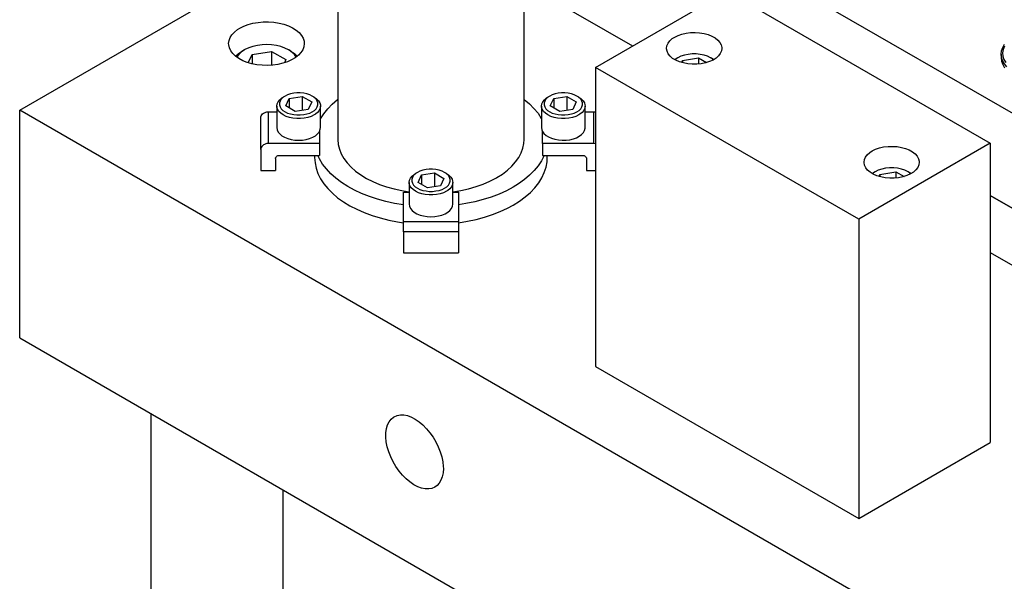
# Model space of a CAD drawing. Header units: inches. Extents: x 3 to 289, y 4 to 291.
# Tile 475 of 634: x 64 to 75, y 270 to 276. Entities that reach past the tile are written whole.
import ezdxf

# ---------------------------------------------------------------- set-up
doc = ezdxf.new("R2010")
doc.units = ezdxf.units.IN
doc.header["$LTSCALE"] = 0.5
doc.header["$MEASUREMENT"] = 0
doc.layers.add('STR_INS', color=8, linetype='Continuous')

msp = doc.modelspace()

# ---------------------------------------------------------------- linework, layer by layer
at = {"layer": 'STR_INS', "color": 132, "linetype": 'Continuous'}
for p, q in [((75.594, 274.847), (69.95, 278.106)), ((66.786, 275.941), (66.742, 275.926)), ((66.835, 275.951), (66.786, 275.941)), ((66.885, 275.958), (66.835, 275.951)), ((66.937, 275.96), (66.885, 275.958)), ((66.988, 275.957), (66.937, 275.96)), ((67.039, 275.95), (66.988, 275.957)), ((67.086, 275.938), (67.039, 275.95)), ((67.13, 275.923), (67.086, 275.938)), ((66.6, 275.835), (66.629, 275.862)), ((66.614, 275.827), (66.612, 275.825)), ((66.634, 275.855), (66.614, 275.827)), ((66.629, 275.862), (66.665, 275.886)), ((66.661, 275.88), (66.634, 275.855)), ((66.695, 275.903), (66.661, 275.88)), ((66.665, 275.886), (66.667, 275.887)), ((66.695, 275.903), (66.667, 275.887)), ((66.701, 275.907), (66.695, 275.903)), ((66.742, 275.926), (66.701, 275.907)), ((66.737, 275.764), (66.779, 275.854)), ((66.779, 275.854), (66.988, 275.887)), ((66.779, 275.854), (66.779, 275.753)), ((66.988, 275.887), (67.141, 275.798)), ((66.988, 275.887), (66.988, 275.738)), ((67.17, 275.903), (67.13, 275.923)), ((67.197, 275.887), (67.17, 275.903)), ((67.172, 275.902), (67.17, 275.903)), ((67.206, 275.879), (67.172, 275.902)), ((67.197, 275.887), (67.233, 275.863)), ((67.232, 275.853), (67.206, 275.879)), ((67.252, 275.825), (67.232, 275.853)), ((67.233, 275.863), (67.263, 275.837)), ((67.263, 275.837), (67.264, 275.835)), ((71.385, 275.834), (71.352, 275.817)), ((71.423, 275.846), (71.385, 275.834)), ((71.464, 275.855), (71.423, 275.846)), ((71.507, 275.859), (71.464, 275.855)), ((71.55, 275.859), (71.507, 275.859)), ((71.593, 275.855), (71.55, 275.859)), ((71.634, 275.846), (71.593, 275.855)), ((71.672, 275.834), (71.634, 275.846)), ((71.705, 275.817), (71.672, 275.834)), ((67.141, 275.798), (67.125, 275.764)), ((71.319, 275.798), (71.33, 275.805)), ((71.324, 275.798), (71.322, 275.796)), ((71.352, 275.817), (71.324, 275.798)), ((71.352, 275.817), (71.33, 275.805)), ((71.352, 275.817), (71.352, 275.817)), ((71.391, 275.768), (71.401, 275.789)), ((71.401, 275.789), (71.575, 275.816)), ((71.401, 275.789), (71.401, 275.765)), ((71.575, 275.816), (71.661, 275.766)), ((71.575, 275.816), (71.575, 275.75)), ((71.727, 275.805), (71.705, 275.817)), ((71.708, 275.816), (71.705, 275.817)), ((71.735, 275.796), (71.708, 275.816)), ((71.727, 275.805), (71.738, 275.798)), ((74.828, 275.817), (74.832, 275.781)), ((74.832, 275.781), (74.844, 275.745)), ((74.844, 275.745), (74.864, 275.71)), ((67.132, 275.406), (67.109, 275.39)), ((67.132, 275.406), (67.112, 275.395)), ((67.16, 275.419), (67.132, 275.406)), ((67.132, 275.406), (67.132, 275.406)), ((67.191, 275.43), (67.16, 275.419)), ((67.176, 275.381), (67.315, 275.402)), ((67.225, 275.437), (67.191, 275.43)), ((67.26, 275.441), (67.225, 275.437)), ((67.296, 275.441), (67.26, 275.441)), ((67.332, 275.437), (67.296, 275.441)), ((67.315, 275.402), (67.418, 275.343)), ((67.315, 275.402), (67.315, 275.253)), ((67.365, 275.43), (67.332, 275.437)), ((67.397, 275.419), (67.365, 275.43)), ((67.424, 275.406), (67.397, 275.419)), ((67.444, 275.395), (67.424, 275.406)), ((67.447, 275.39), (67.424, 275.406)), ((69.976, 275.406), (69.953, 275.39)), ((69.976, 275.406), (69.956, 275.395)), ((70.003, 275.419), (69.976, 275.406)), ((69.976, 275.406), (69.976, 275.406)), ((70.035, 275.43), (70.003, 275.419)), ((70.02, 275.381), (70.159, 275.402)), ((70.068, 275.437), (70.035, 275.43)), ((70.104, 275.441), (70.068, 275.437)), ((70.14, 275.441), (70.104, 275.441)), ((70.175, 275.437), (70.14, 275.441)), ((70.159, 275.402), (70.261, 275.343)), ((70.159, 275.402), (70.159, 275.253)), ((70.209, 275.43), (70.175, 275.437)), ((70.24, 275.419), (70.209, 275.43)), ((70.268, 275.406), (70.24, 275.419)), ((70.288, 275.395), (70.268, 275.406)), ((70.291, 275.39), (70.268, 275.406)), ((67.044, 275.299), (67.047, 275.323)), ((67.044, 275.299), (67.044, 275.067)), ((67.045, 275.287), (67.044, 275.299)), ((67.047, 275.323), (67.058, 275.345)), ((67.058, 275.345), (67.075, 275.367)), ((67.079, 275.353), (67.072, 275.332)), ((67.072, 275.332), (67.072, 275.311)), ((67.072, 275.311), (67.079, 275.291)), ((67.075, 275.367), (67.099, 275.386)), ((67.091, 275.372), (67.079, 275.353)), ((67.109, 275.39), (67.091, 275.372)), ((67.099, 275.386), (67.112, 275.395)), ((67.139, 275.3), (67.176, 275.381)), ((67.241, 275.241), (67.139, 275.3)), ((67.176, 275.381), (67.176, 275.279)), ((67.418, 275.343), (67.38, 275.263)), ((67.444, 275.395), (67.47, 275.377)), ((67.465, 275.372), (67.447, 275.39)), ((67.478, 275.353), (67.465, 275.372)), ((67.47, 275.377), (67.491, 275.356)), ((67.484, 275.332), (67.478, 275.353)), ((67.478, 275.291), (67.484, 275.311)), ((67.484, 275.311), (67.484, 275.332)), ((67.491, 275.356), (67.505, 275.334)), ((67.505, 275.334), (67.512, 275.311)), ((67.513, 275.299), (67.509, 275.276)), ((67.512, 275.311), (67.513, 275.299)), ((67.513, 275.067), (67.513, 275.299)), ((69.888, 275.299), (69.891, 275.323)), ((69.888, 275.299), (69.888, 275.067)), ((69.888, 275.287), (69.888, 275.299)), ((69.891, 275.323), (69.902, 275.345)), ((69.902, 275.345), (69.919, 275.367)), ((69.922, 275.353), (69.916, 275.332)), ((69.916, 275.332), (69.916, 275.311)), ((69.916, 275.311), (69.922, 275.291)), ((69.919, 275.367), (69.942, 275.386)), ((69.935, 275.372), (69.922, 275.353)), ((69.953, 275.39), (69.935, 275.372)), ((69.942, 275.386), (69.956, 275.395)), ((69.982, 275.3), (70.02, 275.381)), ((70.085, 275.241), (69.982, 275.3)), ((70.02, 275.381), (70.02, 275.279)), ((70.261, 275.343), (70.224, 275.263)), ((70.288, 275.395), (70.314, 275.377)), ((70.309, 275.372), (70.291, 275.39)), ((70.321, 275.353), (70.309, 275.372)), ((70.314, 275.377), (70.334, 275.356)), ((70.328, 275.332), (70.321, 275.353)), ((70.321, 275.291), (70.328, 275.311)), ((70.328, 275.311), (70.328, 275.332)), ((70.334, 275.356), (70.348, 275.334)), ((70.348, 275.334), (70.355, 275.311)), ((70.356, 275.299), (70.353, 275.276)), ((70.355, 275.311), (70.356, 275.299)), ((70.356, 275.067), (70.356, 275.299)), ((67.052, 275.264), (67.045, 275.287)), ((67.066, 275.242), (67.052, 275.264)), ((67.086, 275.221), (67.066, 275.242)), ((67.079, 275.291), (67.091, 275.271)), ((67.112, 275.203), (67.086, 275.221)), ((67.091, 275.271), (67.109, 275.253)), ((67.109, 275.253), (67.132, 275.237)), ((67.144, 275.188), (67.112, 275.203)), ((67.132, 275.237), (67.16, 275.224)), ((67.179, 275.176), (67.144, 275.188)), ((67.16, 275.224), (67.191, 275.214)), ((67.191, 275.214), (67.225, 275.207)), ((67.225, 275.207), (67.26, 275.203)), ((67.38, 275.263), (67.241, 275.241)), ((67.26, 275.203), (67.296, 275.203)), ((67.296, 275.203), (67.332, 275.207)), ((67.332, 275.207), (67.365, 275.214)), ((67.365, 275.214), (67.397, 275.224)), ((67.413, 275.188), (67.377, 275.176)), ((67.397, 275.224), (67.424, 275.237)), ((67.444, 275.203), (67.413, 275.188)), ((67.424, 275.237), (67.447, 275.253)), ((67.458, 275.212), (67.444, 275.203)), ((67.447, 275.253), (67.465, 275.271)), ((67.481, 275.231), (67.458, 275.212)), ((67.465, 275.271), (67.478, 275.291)), ((67.498, 275.253), (67.481, 275.231)), ((67.509, 275.276), (67.498, 275.253)), ((69.895, 275.264), (69.888, 275.287)), ((69.909, 275.242), (69.895, 275.264)), ((69.93, 275.221), (69.909, 275.242)), ((69.922, 275.291), (69.935, 275.271)), ((69.956, 275.203), (69.93, 275.221)), ((69.935, 275.271), (69.953, 275.253)), ((69.953, 275.253), (69.976, 275.237)), ((69.987, 275.188), (69.956, 275.203)), ((69.976, 275.237), (70.003, 275.224)), ((70.023, 275.176), (69.987, 275.188)), ((70.003, 275.224), (70.035, 275.214)), ((70.035, 275.214), (70.068, 275.207)), ((70.068, 275.207), (70.104, 275.203)), ((70.224, 275.263), (70.085, 275.241)), ((70.104, 275.203), (70.14, 275.203)), ((70.14, 275.203), (70.175, 275.207)), ((70.175, 275.207), (70.209, 275.214)), ((70.209, 275.214), (70.24, 275.224)), ((70.256, 275.188), (70.221, 275.176)), ((70.24, 275.224), (70.268, 275.237)), ((70.288, 275.203), (70.256, 275.188)), ((70.268, 275.237), (70.291, 275.253)), ((70.301, 275.212), (70.288, 275.203)), ((70.291, 275.253), (70.309, 275.271)), ((70.325, 275.231), (70.301, 275.212)), ((70.309, 275.271), (70.321, 275.291)), ((70.342, 275.253), (70.325, 275.231)), ((70.353, 275.276), (70.342, 275.253)), ((67.217, 275.168), (67.179, 275.176)), ((67.258, 275.164), (67.217, 275.168)), ((67.299, 275.164), (67.258, 275.164)), ((67.339, 275.168), (67.299, 275.164)), ((67.377, 275.176), (67.339, 275.168)), ((70.061, 275.168), (70.023, 275.176)), ((70.101, 275.164), (70.061, 275.168)), ((70.142, 275.164), (70.101, 275.164)), ((70.183, 275.168), (70.142, 275.164)), ((70.221, 275.176), (70.183, 275.168)), ((67.044, 275.067), (67.047, 275.043)), ((67.047, 275.043), (67.058, 275.02)), ((67.058, 275.02), (67.075, 274.999)), ((67.075, 274.999), (67.099, 274.98)), ((67.099, 274.98), (67.127, 274.963)), ((67.429, 274.963), (67.458, 274.98)), ((67.458, 274.98), (67.481, 274.999)), ((67.481, 274.999), (67.498, 275.02)), ((67.498, 275.02), (67.502, 275.026)), ((67.502, 275.026), (67.511, 275.049)), ((67.511, 275.049), (67.513, 275.067)), ((69.888, 275.067), (69.891, 275.043)), ((69.891, 275.043), (69.898, 275.026)), ((69.898, 275.026), (69.914, 275.004)), ((69.914, 275.004), (69.936, 274.984)), ((69.936, 274.984), (69.963, 274.967)), ((70.294, 274.975), (70.319, 274.994)), ((70.319, 274.994), (70.338, 275.015)), ((70.338, 275.015), (70.351, 275.037)), ((70.351, 275.037), (70.356, 275.06)), ((70.356, 275.06), (70.356, 275.067)), ((67.127, 274.963), (67.161, 274.949)), ((67.161, 274.949), (67.198, 274.939)), ((67.198, 274.939), (67.237, 274.933)), ((67.237, 274.933), (67.278, 274.931)), ((67.278, 274.931), (67.319, 274.933)), ((67.319, 274.933), (67.358, 274.939)), ((67.358, 274.939), (67.395, 274.949)), ((67.395, 274.949), (67.429, 274.963)), ((69.963, 274.967), (69.996, 274.953)), ((69.996, 274.953), (70.032, 274.942)), ((70.032, 274.942), (70.071, 274.935)), ((70.071, 274.935), (70.111, 274.931)), ((70.111, 274.931), (70.152, 274.932)), ((70.152, 274.932), (70.192, 274.937)), ((70.192, 274.937), (70.23, 274.946)), ((70.23, 274.946), (70.264, 274.959)), ((70.264, 274.959), (70.294, 274.975)), ((68.497, 274.546), (68.52, 274.565)), ((68.531, 274.569), (68.513, 274.551)), ((68.52, 274.565), (68.534, 274.574)), ((68.554, 274.585), (68.531, 274.569)), ((68.554, 274.585), (68.534, 274.574)), ((68.581, 274.599), (68.554, 274.585)), ((68.554, 274.585), (68.554, 274.585)), ((68.561, 274.479), (68.598, 274.56)), ((68.613, 274.609), (68.581, 274.599)), ((68.598, 274.56), (68.737, 274.581)), ((68.598, 274.56), (68.598, 274.458)), ((68.647, 274.616), (68.613, 274.609)), ((68.682, 274.62), (68.647, 274.616)), ((68.718, 274.62), (68.682, 274.62)), ((68.753, 274.616), (68.718, 274.62)), ((68.737, 274.581), (68.839, 274.522)), ((68.737, 274.581), (68.737, 274.432)), ((68.787, 274.609), (68.753, 274.616)), ((68.819, 274.599), (68.787, 274.609)), ((68.846, 274.585), (68.819, 274.599)), ((68.866, 274.574), (68.846, 274.585)), ((68.869, 274.569), (68.846, 274.585)), ((68.866, 274.574), (68.892, 274.556)), ((68.887, 274.551), (68.869, 274.569)), ((68.892, 274.556), (68.912, 274.535)), ((73.44, 274.573), (73.451, 274.58)), ((73.445, 274.573), (73.443, 274.572)), ((73.473, 274.593), (73.445, 274.573)), ((73.473, 274.593), (73.451, 274.58)), ((73.506, 274.609), (73.473, 274.593)), ((73.473, 274.593), (73.473, 274.593)), ((73.544, 274.621), (73.506, 274.609)), ((73.512, 274.543), (73.522, 274.564)), ((73.522, 274.564), (73.696, 274.591)), ((73.522, 274.564), (73.522, 274.54)), ((73.585, 274.63), (73.544, 274.621)), ((73.628, 274.634), (73.585, 274.63)), ((73.672, 274.634), (73.628, 274.634)), ((73.714, 274.63), (73.672, 274.634)), ((73.696, 274.591), (73.783, 274.541)), ((73.696, 274.591), (73.696, 274.525)), ((73.755, 274.621), (73.714, 274.63)), ((73.793, 274.609), (73.755, 274.621)), ((73.827, 274.593), (73.793, 274.609)), ((73.849, 274.58), (73.827, 274.593)), ((73.829, 274.591), (73.827, 274.593)), ((73.857, 274.572), (73.829, 274.591)), ((73.849, 274.58), (73.859, 274.573)), ((68.466, 274.478), (68.469, 274.502)), ((68.466, 274.478), (68.466, 274.246)), ((68.467, 274.466), (68.466, 274.478)), ((68.474, 274.443), (68.467, 274.466)), ((68.469, 274.502), (68.48, 274.524)), ((68.48, 274.524), (68.497, 274.546)), ((68.5, 274.532), (68.494, 274.511)), ((68.494, 274.511), (68.494, 274.49)), ((68.494, 274.49), (68.5, 274.47)), ((68.513, 274.551), (68.5, 274.532)), ((68.5, 274.47), (68.513, 274.45)), ((68.513, 274.45), (68.531, 274.432)), ((68.663, 274.42), (68.561, 274.479)), ((68.839, 274.522), (68.802, 274.442)), ((68.869, 274.432), (68.887, 274.45)), ((68.9, 274.532), (68.887, 274.551)), ((68.887, 274.45), (68.9, 274.47)), ((68.906, 274.511), (68.9, 274.532)), ((68.9, 274.47), (68.906, 274.49)), ((68.906, 274.49), (68.906, 274.511)), ((68.912, 274.535), (68.926, 274.513)), ((68.931, 274.455), (68.92, 274.432)), ((68.926, 274.513), (68.933, 274.49)), ((68.934, 274.478), (68.931, 274.455)), ((68.933, 274.49), (68.934, 274.478)), ((68.934, 274.246), (68.934, 274.478)), ((68.488, 274.421), (68.474, 274.443)), ((68.508, 274.401), (68.488, 274.421)), ((68.534, 274.383), (68.508, 274.401)), ((68.531, 274.432), (68.554, 274.416)), ((68.566, 274.367), (68.534, 274.383)), ((68.554, 274.416), (68.581, 274.403)), ((68.601, 274.356), (68.566, 274.367)), ((68.581, 274.403), (68.613, 274.393)), ((68.639, 274.347), (68.601, 274.356)), ((68.613, 274.393), (68.647, 274.386)), ((68.68, 274.343), (68.639, 274.347)), ((68.647, 274.386), (68.682, 274.382)), ((68.802, 274.442), (68.663, 274.42)), ((68.72, 274.343), (68.68, 274.343)), ((68.682, 274.382), (68.718, 274.382)), ((68.718, 274.382), (68.753, 274.386)), ((68.761, 274.347), (68.72, 274.343)), ((68.753, 274.386), (68.787, 274.393)), ((68.799, 274.356), (68.761, 274.347)), ((68.787, 274.393), (68.819, 274.403)), ((68.834, 274.367), (68.799, 274.356)), ((68.819, 274.403), (68.846, 274.416)), ((68.866, 274.383), (68.834, 274.367)), ((68.846, 274.416), (68.869, 274.432)), ((68.88, 274.391), (68.866, 274.383)), ((68.903, 274.411), (68.88, 274.391)), ((68.92, 274.432), (68.903, 274.411)), ((68.466, 274.246), (68.469, 274.222)), ((68.931, 274.222), (68.934, 274.246)), ((74.71, 274.337), (75.594, 273.827)), ((68.469, 274.222), (68.48, 274.199)), ((68.48, 274.199), (68.497, 274.178)), ((68.497, 274.178), (68.52, 274.159)), ((68.52, 274.159), (68.549, 274.142)), ((68.549, 274.142), (68.583, 274.128)), ((68.817, 274.128), (68.851, 274.142)), ((68.851, 274.142), (68.88, 274.159)), ((68.88, 274.159), (68.903, 274.178)), ((68.903, 274.178), (68.92, 274.199)), ((68.92, 274.199), (68.931, 274.222)), ((68.583, 274.128), (68.62, 274.119)), ((68.62, 274.119), (68.659, 274.112)), ((68.659, 274.112), (68.7, 274.11)), ((68.7, 274.11), (68.741, 274.112)), ((68.741, 274.112), (68.78, 274.119)), ((68.78, 274.119), (68.817, 274.128))]:
    msp.add_line(p, q, dxfattribs=at)
at = {"layer": 'STR_INS', "color": 136, "linetype": 'Continuous'}
for p, q in [((67.7, 277.502), (67.7, 274.938)), ((69.7, 274.938), (69.7, 277.502)), ((67.59, 275.27), (67.639, 275.32)), ((67.639, 275.32), (67.696, 275.368)), ((67.696, 275.368), (67.7, 275.371)), ((69.7, 275.371), (69.757, 275.323)), ((69.757, 275.323), (69.807, 275.273)), ((67.513, 275.163), (67.547, 275.217)), ((67.547, 275.217), (67.59, 275.27)), ((69.807, 275.273), (69.85, 275.221)), ((69.85, 275.221), (69.885, 275.167)), ((69.885, 275.167), (69.888, 275.163)), ((67.7, 274.938), (67.704, 274.886)), ((67.704, 274.886), (67.716, 274.835)), ((69.687, 274.846), (69.698, 274.898)), ((69.698, 274.898), (69.7, 274.938)), ((67.45, 274.768), (67.45, 274.745)), ((67.503, 274.73), (67.485, 274.768)), ((67.716, 274.835), (67.736, 274.785)), ((67.736, 274.785), (67.763, 274.736)), ((69.643, 274.746), (69.669, 274.796)), ((69.669, 274.796), (69.687, 274.846)), ((69.915, 274.768), (69.887, 274.712)), ((69.95, 274.745), (69.95, 274.768)), ((67.45, 274.745), (67.454, 274.688)), ((67.454, 274.688), (67.466, 274.63)), ((67.536, 274.676), (67.503, 274.73)), ((67.576, 274.623), (67.536, 274.676)), ((67.763, 274.736), (67.798, 274.688)), ((67.798, 274.688), (67.841, 274.643)), ((69.569, 274.653), (69.61, 274.699)), ((69.61, 274.699), (69.643, 274.746)), ((69.887, 274.712), (69.852, 274.658)), ((69.937, 274.641), (69.947, 274.698)), ((69.947, 274.698), (69.95, 274.745)), ((67.466, 274.63), (67.486, 274.574)), ((67.486, 274.574), (67.513, 274.518)), ((67.623, 274.572), (67.576, 274.623)), ((67.677, 274.523), (67.623, 274.572)), ((67.841, 274.643), (67.89, 274.6)), ((67.89, 274.6), (67.945, 274.559)), ((67.945, 274.559), (68.007, 274.522)), ((69.407, 274.53), (69.467, 274.568)), ((69.467, 274.568), (69.522, 274.609)), ((69.522, 274.609), (69.569, 274.653)), ((69.76, 274.556), (69.704, 274.508)), ((69.81, 274.606), (69.76, 274.556)), ((69.852, 274.658), (69.81, 274.606)), ((69.892, 274.528), (69.918, 274.584)), ((69.918, 274.584), (69.937, 274.641)), ((67.513, 274.518), (67.549, 274.464)), ((67.549, 274.464), (67.591, 274.412)), ((67.738, 274.477), (67.677, 274.523)), ((67.805, 274.434), (67.738, 274.477)), ((68.007, 274.522), (68.074, 274.488)), ((68.074, 274.488), (68.146, 274.457)), ((68.146, 274.457), (68.223, 274.431)), ((69.184, 274.433), (69.26, 274.46)), ((69.26, 274.46), (69.332, 274.49)), ((69.332, 274.49), (69.398, 274.525)), ((69.398, 274.525), (69.407, 274.53)), ((69.641, 274.463), (69.584, 274.428)), ((69.704, 274.508), (69.641, 274.463)), ((69.817, 274.421), (69.858, 274.474)), ((69.858, 274.474), (69.892, 274.528)), ((67.591, 274.412), (67.641, 274.362)), ((67.641, 274.362), (67.697, 274.314)), ((67.877, 274.395), (67.805, 274.434)), ((67.955, 274.359), (67.877, 274.395)), ((68.038, 274.326), (67.955, 274.359)), ((68.223, 274.431), (68.303, 274.408)), ((68.303, 274.408), (68.387, 274.39)), ((68.387, 274.39), (68.466, 274.377)), ((68.934, 274.377), (69.02, 274.391)), ((69.02, 274.391), (69.104, 274.41)), ((69.104, 274.41), (69.184, 274.433)), ((69.432, 274.353), (69.348, 274.321)), ((69.51, 274.389), (69.432, 274.353)), ((69.584, 274.428), (69.51, 274.389)), ((69.713, 274.323), (69.769, 274.371)), ((69.769, 274.371), (69.817, 274.421)), ((67.697, 274.314), (67.76, 274.269)), ((67.76, 274.269), (67.829, 274.228)), ((68.124, 274.297), (68.038, 274.326)), ((68.215, 274.273), (68.124, 274.297)), ((68.309, 274.253), (68.215, 274.273)), ((68.405, 274.237), (68.309, 274.253)), ((69.076, 274.25), (68.995, 274.237)), ((69.17, 274.269), (69.076, 274.25)), ((69.261, 274.293), (69.17, 274.269)), ((69.348, 274.321), (69.261, 274.293)), ((69.584, 274.235), (69.652, 274.277)), ((69.652, 274.277), (69.713, 274.323)), ((67.829, 274.228), (67.904, 274.189)), ((67.904, 274.189), (67.983, 274.154)), ((67.983, 274.154), (68.067, 274.123)), ((69.276, 274.105), (69.362, 274.133)), ((69.362, 274.133), (69.445, 274.166)), ((69.445, 274.166), (69.523, 274.202)), ((69.523, 274.202), (69.584, 274.235)), ((68.067, 274.123), (68.155, 274.096)), ((68.155, 274.096), (68.247, 274.073)), ((68.247, 274.073), (68.342, 274.054)), ((68.342, 274.054), (68.405, 274.044)), ((68.995, 274.044), (69.091, 274.06)), ((69.091, 274.06), (69.185, 274.08)), ((69.185, 274.08), (69.276, 274.105))]:
    msp.add_line(p, q, dxfattribs=at)
at = {"layer": 'STR_INS', "color": 254, "linetype": 'Continuous'}
for p, q in [((64.281, 275.256), (67.7, 277.23)), ((66.645, 276.136), (66.688, 276.157)), ((66.688, 276.157), (66.736, 276.175)), ((66.736, 276.175), (66.787, 276.189)), ((66.787, 276.189), (66.842, 276.199)), ((66.842, 276.199), (66.898, 276.204)), ((66.898, 276.204), (66.955, 276.204)), ((66.955, 276.204), (67.012, 276.2)), ((67.012, 276.2), (67.067, 276.191)), ((67.067, 276.191), (67.119, 276.178)), ((67.119, 276.178), (67.168, 276.161)), ((67.168, 276.161), (67.212, 276.14)), ((67.212, 276.14), (67.25, 276.116)), ((66.53, 276.003), (66.542, 276.035)), ((66.542, 276.035), (66.561, 276.066)), ((66.561, 276.066), (66.588, 276.095)), ((66.588, 276.095), (66.622, 276.121)), ((66.622, 276.121), (66.645, 276.136)), ((67.25, 276.116), (67.282, 276.089)), ((67.282, 276.089), (67.308, 276.059)), ((67.308, 276.059), (67.326, 276.028)), ((66.526, 275.97), (66.53, 276.003)), ((66.527, 275.957), (66.526, 275.97)), ((66.534, 275.925), (66.527, 275.957)), ((67.334, 275.937), (67.323, 275.905)), ((67.326, 276.028), (67.336, 275.996)), ((67.338, 275.97), (67.334, 275.937)), ((67.336, 275.996), (67.338, 275.97)), ((66.548, 275.893), (66.534, 275.925)), ((66.571, 275.863), (66.548, 275.893)), ((66.6, 275.835), (66.571, 275.863)), ((66.637, 275.809), (66.6, 275.835)), ((67.276, 275.845), (67.242, 275.819)), ((67.303, 275.874), (67.276, 275.845)), ((67.323, 275.905), (67.303, 275.874)), ((66.678, 275.787), (66.637, 275.809)), ((66.725, 275.768), (66.678, 275.787)), ((66.776, 275.753), (66.725, 275.768)), ((66.83, 275.743), (66.776, 275.753)), ((66.886, 275.737), (66.83, 275.743)), ((66.943, 275.736), (66.886, 275.737)), ((67, 275.739), (66.943, 275.736)), ((67.055, 275.746), (67, 275.739)), ((67.108, 275.759), (67.055, 275.746)), ((67.158, 275.775), (67.108, 275.759)), ((67.203, 275.795), (67.158, 275.775)), ((67.242, 275.819), (67.203, 275.795)), ((85.847, 262.804), (64.281, 275.256)), ((64.281, 272.806), (64.281, 275.256)), ((64.281, 272.806), (85.847, 260.355)), ((68.249, 271.906), (68.271, 271.934)), ((68.271, 271.934), (68.298, 271.956)), ((68.298, 271.956), (68.304, 271.96)), ((68.304, 271.96), (68.336, 271.974)), ((68.336, 271.974), (68.371, 271.98)), ((68.371, 271.98), (68.409, 271.979)), ((68.409, 271.979), (68.448, 271.971)), ((68.448, 271.971), (68.49, 271.956)), ((68.49, 271.956), (68.531, 271.934)), ((68.531, 271.934), (68.573, 271.905)), ((68.215, 271.787), (68.221, 271.832)), ((68.221, 271.832), (68.232, 271.871)), ((68.232, 271.871), (68.249, 271.906)), ((68.573, 271.905), (68.614, 271.871)), ((68.614, 271.871), (68.653, 271.831)), ((68.653, 271.831), (68.689, 271.787)), ((68.214, 271.739), (68.215, 271.787)), ((68.22, 271.688), (68.214, 271.739)), ((68.689, 271.787), (68.723, 271.739)), ((68.723, 271.739), (68.753, 271.688)), ((68.23, 271.636), (68.22, 271.688)), ((68.246, 271.582), (68.23, 271.636)), ((68.753, 271.688), (68.779, 271.635)), ((68.779, 271.635), (68.8, 271.581)), ((68.268, 271.528), (68.246, 271.582)), ((68.293, 271.475), (68.268, 271.528)), ((68.8, 271.581), (68.816, 271.527)), ((68.816, 271.527), (68.827, 271.474)), ((68.323, 271.424), (68.293, 271.475)), ((68.357, 271.376), (68.323, 271.424)), ((68.827, 271.474), (68.832, 271.423)), ((68.833, 271.403), (68.83, 271.356)), ((68.832, 271.423), (68.833, 271.403)), ((68.394, 271.332), (68.357, 271.376)), ((68.433, 271.292), (68.394, 271.332)), ((68.474, 271.258), (68.433, 271.292)), ((68.807, 271.276), (68.788, 271.244)), ((68.821, 271.314), (68.807, 271.276)), ((68.83, 271.356), (68.821, 271.314)), ((68.515, 271.229), (68.474, 271.258)), ((68.557, 271.207), (68.515, 271.229)), ((68.598, 271.192), (68.557, 271.207)), ((68.638, 271.183), (68.598, 271.192)), ((68.676, 271.183), (68.638, 271.183)), ((68.71, 271.189), (68.676, 271.183)), ((68.742, 271.203), (68.71, 271.189)), ((68.765, 271.219), (68.742, 271.203)), ((68.788, 271.244), (68.765, 271.219))]:
    msp.add_line(p, q, dxfattribs=at)
at = {"layer": 'STR_INS', "color": 9, "linetype": 'Continuous'}
for p, q in [((69.7, 276.617), (70.865, 275.945)), ((70.468, 275.715), (71.882, 276.532)), ((71.882, 276.532), (74.71, 274.899)), ((71.293, 276.024), (71.319, 276.041)), ((71.319, 276.041), (71.356, 276.059)), ((71.356, 276.059), (71.397, 276.073)), ((71.397, 276.073), (71.443, 276.084)), ((71.443, 276.084), (71.49, 276.089)), ((71.49, 276.089), (71.539, 276.091)), ((71.539, 276.091), (71.587, 276.087)), ((71.587, 276.087), (71.634, 276.08)), ((71.634, 276.08), (71.678, 276.068)), ((71.678, 276.068), (71.718, 276.051)), ((71.718, 276.051), (71.753, 276.032)), ((71.232, 275.919), (71.236, 275.947)), ((71.236, 275.947), (71.247, 275.975)), ((71.247, 275.975), (71.267, 276.001)), ((71.267, 276.001), (71.293, 276.024)), ((71.753, 276.032), (71.782, 276.009)), ((71.782, 276.009), (71.803, 275.984)), ((71.803, 275.984), (71.818, 275.957)), ((71.818, 275.957), (71.825, 275.929)), ((71.825, 275.929), (71.825, 275.919)), ((74.832, 275.892), (74.844, 275.928)), ((74.844, 275.928), (74.864, 275.963)), ((74.861, 275.943), (74.848, 275.908)), ((71.232, 275.916), (71.232, 275.919)), ((71.237, 275.888), (71.232, 275.916)), ((71.25, 275.861), (71.237, 275.888)), ((71.27, 275.835), (71.25, 275.861)), ((71.297, 275.812), (71.27, 275.835)), ((71.79, 275.838), (71.764, 275.815)), ((71.809, 275.864), (71.79, 275.838)), ((71.821, 275.891), (71.809, 275.864)), ((71.825, 275.919), (71.821, 275.891)), ((74.828, 275.856), (74.832, 275.892)), ((74.828, 275.856), (74.828, 275.817)), ((74.831, 275.825), (74.828, 275.856)), ((74.842, 275.789), (74.831, 275.825)), ((74.848, 275.908), (74.843, 275.872)), ((74.843, 275.872), (74.846, 275.836)), ((74.846, 275.836), (74.857, 275.801)), ((71.331, 275.792), (71.297, 275.812)), ((71.37, 275.775), (71.331, 275.792)), ((71.413, 275.762), (71.37, 275.775)), ((71.459, 275.753), (71.413, 275.762)), ((71.507, 275.748), (71.459, 275.753)), ((71.556, 275.749), (71.507, 275.748)), ((71.604, 275.754), (71.556, 275.749)), ((71.65, 275.763), (71.604, 275.754)), ((71.693, 275.777), (71.65, 275.763)), ((71.731, 275.794), (71.693, 275.777)), ((71.764, 275.815), (71.731, 275.794)), ((74.861, 275.754), (74.842, 275.789)), ((74.857, 275.801), (74.876, 275.767)), ((74.887, 275.72), (74.861, 275.754)), ((73.296, 274.082), (70.468, 275.715)), ((70.468, 275.715), (70.468, 272.5)), ((74.71, 274.899), (73.296, 274.082)), ((74.71, 274.899), (74.71, 271.683)), ((73.369, 274.75), (73.388, 274.776)), ((73.388, 274.776), (73.415, 274.799)), ((73.415, 274.799), (73.44, 274.816)), ((73.44, 274.816), (73.477, 274.834)), ((73.477, 274.834), (73.519, 274.849)), ((73.519, 274.849), (73.564, 274.859)), ((73.564, 274.859), (73.612, 274.865)), ((73.612, 274.865), (73.66, 274.866)), ((73.66, 274.866), (73.709, 274.863)), ((73.709, 274.863), (73.755, 274.855)), ((73.755, 274.855), (73.799, 274.843)), ((73.799, 274.843), (73.839, 274.827)), ((73.839, 274.827), (73.874, 274.807)), ((73.874, 274.807), (73.903, 274.784)), ((73.903, 274.784), (73.925, 274.759)), ((73.353, 274.695), (73.357, 274.723)), ((73.353, 274.691), (73.353, 274.695)), ((73.358, 274.663), (73.353, 274.691)), ((73.357, 274.723), (73.369, 274.75)), ((73.371, 274.636), (73.358, 274.663)), ((73.925, 274.759), (73.939, 274.732)), ((73.943, 274.667), (73.931, 274.639)), ((73.939, 274.732), (73.946, 274.705)), ((73.947, 274.695), (73.943, 274.667)), ((73.946, 274.705), (73.947, 274.695)), ((73.391, 274.61), (73.371, 274.636)), ((73.419, 274.587), (73.391, 274.61)), ((73.452, 274.567), (73.419, 274.587)), ((73.491, 274.55), (73.452, 274.567)), ((73.852, 274.569), (73.814, 274.552)), ((73.885, 274.59), (73.852, 274.569)), ((73.911, 274.614), (73.885, 274.59)), ((73.931, 274.639), (73.911, 274.614)), ((73.534, 274.537), (73.491, 274.55)), ((73.58, 274.528), (73.534, 274.537)), ((73.629, 274.524), (73.58, 274.528)), ((73.677, 274.524), (73.629, 274.524)), ((73.725, 274.529), (73.677, 274.524)), ((73.771, 274.538), (73.725, 274.529)), ((73.814, 274.552), (73.771, 274.538)), ((75.594, 273.827), (74.71, 274.337)), ((73.296, 274.082), (73.296, 270.867)), ((74.71, 273.725), (75.594, 273.214)), ((70.468, 272.5), (73.296, 270.867)), ((65.695, 269.54), (65.695, 271.99)), ((73.296, 270.867), (74.71, 271.683)), ((67.109, 271.173), (67.109, 268.724))]:
    msp.add_line(p, q, dxfattribs=at)
at = {"layer": 'STR_INS', "color": 2, "linetype": 'Continuous'}
for p, q in [((66.873, 275.184), (66.877, 275.195)), ((66.877, 275.195), (66.882, 275.205)), ((66.882, 275.205), (66.89, 275.214)), ((66.89, 275.214), (66.9, 275.222)), ((66.9, 275.222), (66.911, 275.228)), ((66.911, 275.228), (66.924, 275.233)), ((66.924, 275.233), (66.937, 275.236)), ((66.937, 275.236), (66.951, 275.237)), ((66.951, 275.237), (67.044, 275.237)), ((70.356, 275.237), (70.449, 275.237)), ((70.449, 275.237), (70.463, 275.236)), ((70.463, 275.236), (70.468, 275.235)), ((66.872, 275.173), (66.873, 275.184)), ((66.872, 274.832), (66.872, 275.173)), ((67.502, 275.026), (67.502, 274.896)), ((69.898, 274.896), (69.898, 275.026)), ((66.89, 274.873), (66.882, 274.864)), ((66.9, 274.881), (66.89, 274.873)), ((66.911, 274.887), (66.9, 274.881)), ((66.924, 274.892), (66.911, 274.887)), ((66.937, 274.895), (66.924, 274.892)), ((66.951, 274.896), (66.937, 274.895)), ((67.502, 274.896), (66.951, 274.896)), ((67.502, 274.896), (67.502, 274.768)), ((69.898, 274.896), (69.898, 274.768)), ((70.449, 274.896), (69.898, 274.896)), ((70.454, 274.896), (70.449, 274.896)), ((70.468, 274.894), (70.454, 274.896)), ((66.873, 274.843), (66.872, 274.832)), ((66.872, 274.832), (66.872, 274.607)), ((66.877, 274.854), (66.873, 274.843)), ((66.882, 274.864), (66.877, 274.854)), ((67.049, 274.763), (67.055, 274.766)), ((67.055, 274.766), (67.062, 274.767)), ((67.062, 274.767), (67.069, 274.768)), ((67.069, 274.768), (67.502, 274.768)), ((69.898, 274.768), (70.331, 274.768)), ((70.331, 274.768), (70.338, 274.767)), ((70.338, 274.767), (70.345, 274.766)), ((70.345, 274.766), (70.351, 274.763)), ((67.029, 274.735), (67.03, 274.741)), ((67.029, 274.735), (67.029, 274.607)), ((67.03, 274.741), (67.032, 274.746)), ((67.032, 274.746), (67.035, 274.751)), ((67.035, 274.751), (67.039, 274.756)), ((67.039, 274.756), (67.043, 274.76)), ((67.043, 274.76), (67.049, 274.763)), ((70.351, 274.763), (70.357, 274.76)), ((70.357, 274.76), (70.361, 274.756)), ((70.361, 274.756), (70.365, 274.751)), ((70.365, 274.751), (70.368, 274.746)), ((70.368, 274.746), (70.37, 274.741)), ((70.37, 274.741), (70.371, 274.735)), ((70.371, 274.735), (70.371, 274.607)), ((66.872, 274.607), (67.029, 274.607)), ((70.371, 274.607), (70.468, 274.607)), ((68.405, 274.375), (68.466, 274.375)), ((68.405, 274.057), (68.405, 274.375)), ((68.934, 274.375), (68.995, 274.375)), ((68.995, 274.375), (68.995, 274.057)), ((68.405, 273.947), (68.405, 274.057)), ((68.995, 274.057), (68.995, 273.947)), ((68.405, 273.947), (68.405, 273.722)), ((68.995, 273.947), (68.995, 273.722)), ((68.405, 273.722), (68.995, 273.722))]:
    msp.add_line(p, q, dxfattribs=at)
at = {"layer": 'STR_INS', "color": 4, "linetype": 'Continuous'}
for p, q in [((66.951, 275.237), (66.951, 274.896)), ((70.449, 274.896), (70.449, 275.237)), ((68.405, 274.057), (68.995, 274.057)), ((68.995, 273.947), (68.405, 273.947))]:
    msp.add_line(p, q, dxfattribs=at)

doc.saveas('drawing.dxf')
